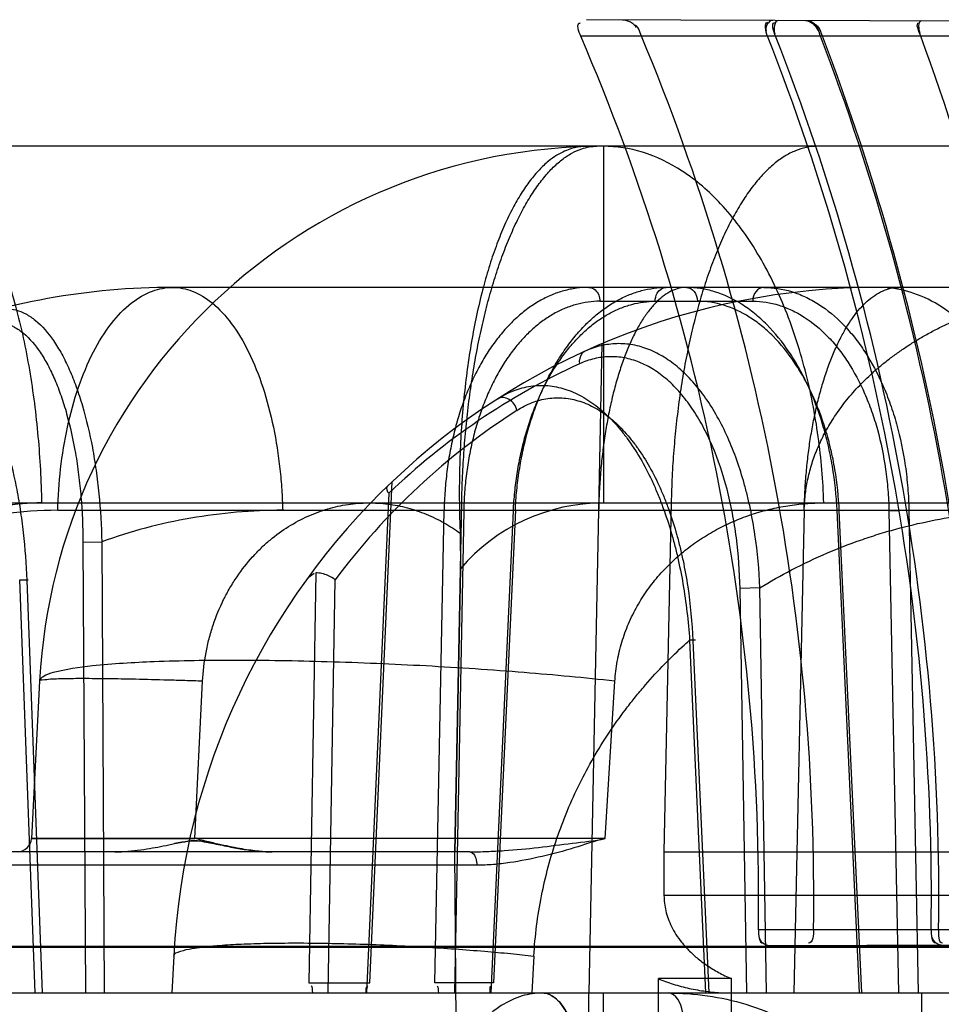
# Model space of a CAD drawing. Header units: millimetres. Extents: x 0 to 297, y 0 to 210.
# Tile 275 of 405: x 147.5095 to 147.6075, y 158.7303 to 158.8349. Entities that reach past the tile are written whole.
import ezdxf

# ---------------------------------------------------------------- set-up
doc = ezdxf.new("R2010")
doc.units = ezdxf.units.MM
doc.header["$LTSCALE"] = 16.335
doc.layers.add('INTFCLR_1', color=7, linetype='CONTINUOUS')
doc.layers.add('INTFCLR_144815', color=7, linetype='CONTINUOUS')

msp = doc.modelspace()

# ---------------------------------------------------------------- linework, layer by layer
at = {"layer": 'INTFCLR_1', "color": 9, "linetype": 'Continuous'}
for p, q in [((147.6431150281, 158.8346792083), (147.5697483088, 158.8349353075)), ((147.6436569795, 158.8331826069), (147.5691251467, 158.8331826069)), ((147.6578852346, 158.7381826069), (147.5880145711, 158.7381826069)), ((147.6578096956, 158.7367372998), (147.589205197, 158.736497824))]:
    msp.add_line(p, q, dxfattribs=at)
at = {"layer": 'INTFCLR_1', "color": 6, "linetype": 'Continuous'}
for centre, radius, start, end in [((147.3562544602, 158.7414782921), 0.2317835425, 359.185294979, 23.3062919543), ((147.3551024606, 158.7414782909), 0.2387961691, 359.2092219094, 22.5833847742), ((147.3562542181, 158.7414782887), 0.2501438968, 359.2450980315, 21.5064681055), ((147.3561490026, 158.7414782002), 0.2510455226, 359.2478295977, 21.4254278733), ((147.3552065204, 158.7414782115), 0.256366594, 359.2634397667, 20.9595063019), ((147.3551016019, 158.7414781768), 0.2566559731, 359.2642780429, 20.9347710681), ((147.3560442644, 158.7414782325), 0.265563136, 359.2889439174, 20.2013567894)]:
    msp.add_arc(centre, radius, start, end, dxfattribs=at)
for points in [[(147.5691251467, 158.8331826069), (147.5689434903, 158.8336042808), (147.5685968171, 158.8345598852), (147.5690559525, 158.8345582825)], [(147.5691251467, 158.8331826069), (147.5689389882, 158.8336147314), (147.568606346, 158.8345949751), (147.5690768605, 158.8345933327)], [(147.5735735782, 158.8349219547), (147.5741284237, 158.8349200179), (147.5748044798, 158.8346062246), (147.5750175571, 158.8340939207)], [(147.5755881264, 158.8331826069), (147.5754061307, 158.8336201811), (147.5752458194, 158.8343450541), (147.5747719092, 158.8343467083)], [(147.5889821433, 158.8331826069), (147.5888016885, 158.8336405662), (147.5885358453, 158.8346603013), (147.5890280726, 158.8346585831)], [(147.5895298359, 158.8348662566), (147.5890827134, 158.8348678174), (147.5886696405, 158.8341357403), (147.5888335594, 158.8337197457)], [(147.5898457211, 158.8331826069), (147.5896695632, 158.8336315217), (147.5892787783, 158.8346285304), (147.589761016, 158.834626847)], [(147.5901749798, 158.8348640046), (147.5896877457, 158.8348657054), (147.589570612, 158.8339194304), (147.5897485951, 158.8334658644)], [(147.5930360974, 158.8348540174), (147.5935344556, 158.8348522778), (147.5941277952, 158.8345301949), (147.5943058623, 158.8340647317)], [(147.5930397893, 158.8348540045), (147.5935933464, 158.8348520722), (147.5941163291, 158.8343063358), (147.5943143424, 158.8337894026)], [(147.5946102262, 158.8331826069), (147.5944502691, 158.833600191), (147.5943632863, 158.8343290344), (147.593916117, 158.8343305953)], [(147.5948151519, 158.8331826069), (147.5946553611, 158.8336002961), (147.5945335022, 158.8343074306), (147.5940862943, 158.8343089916)], [(147.6052712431, 158.8331826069), (147.6051078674, 158.8336266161), (147.6046297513, 158.8345935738), (147.6051028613, 158.8345919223)], [(147.6053744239, 158.8348109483), (147.6049210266, 158.834812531), (147.6050213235, 158.8338905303), (147.6051778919, 158.8334650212)], [(147.5880145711, 158.7381826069), (147.5880074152, 158.737679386), (147.5880436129, 158.7367679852), (147.5885468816, 158.7367697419)], [(147.5938758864, 158.7381826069), (147.593868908, 158.7376770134), (147.5938304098, 158.7367711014), (147.5933247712, 158.7367693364)], [(147.6063764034, 158.7381826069), (147.6063700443, 158.7376999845), (147.6063748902, 158.7368152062), (147.6068575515, 158.736816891)], [(147.607172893, 158.7381826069), (147.6071665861, 158.737702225), (147.6070988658, 158.7367981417), (147.6075792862, 158.7367998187)], [(147.589205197, 158.736497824), (147.5887331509, 158.7364961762), (147.5881271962, 158.7369520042), (147.5881339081, 158.7374240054)], [(147.6074384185, 158.7365614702), (147.6069505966, 158.7365597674), (147.6064282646, 158.7371387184), (147.6064346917, 158.7376265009)]]:
    msp.add_open_spline(points, degree=3, dxfattribs=at)
at = {"layer": 'INTFCLR_144815', "color": 9, "linetype": 'Continuous'}
for p, q in [((147.6440040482, 158.8214782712), (147.4965321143, 158.8214782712)), ((147.5715321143, 158.8214782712), (147.5715321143, 158.7835717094)), ((147.7192872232, 158.8064782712), (147.5257665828, 158.8064782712)), ((147.5711603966, 158.8050044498), (147.5874154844, 158.8050044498)), ((147.5467066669, 158.7325690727), (147.5490888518, 158.7858327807)), ((147.548721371, 158.7845924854), (147.5463425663, 158.7314782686)), ((147.4803107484, 158.7835717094), (147.7637196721, 158.7835717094)), ((147.513533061, 158.7827866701), (147.7442529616, 158.7827866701)), ((147.5536345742, 158.7325690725), (147.554605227, 158.7827866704)), ((147.562177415, 158.7827866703), (147.559850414, 158.7325690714)), ((147.5963728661, 158.7827866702), (147.5969220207, 158.7827785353)), ((147.5963728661, 158.7827866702), (147.5969220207, 158.7827785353)), ((147.5987704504, 158.7314782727), (147.5963728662, 158.7827866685)), ((147.6018868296, 158.7827343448), (147.6040097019, 158.7827866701)), ((147.6040097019, 158.7827866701), (147.6050097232, 158.7314782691)), ((147.5566957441, 158.7827343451), (147.5557081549, 158.7314782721)), ((147.5595938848, 158.7314782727), (147.5619720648, 158.7827343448)), ((147.599002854, 158.7314782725), (147.596610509, 158.782734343)), ((147.6018868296, 158.7827343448), (147.6028885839, 158.7314782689)), ((147.5162147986, 158.779384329), (147.5182112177, 158.7794366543)), ((147.5162147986, 158.779384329), (147.5164759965, 158.7314782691)), ((147.5182112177, 158.7794366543), (147.5184696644, 158.7314782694)), ((147.5409594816, 158.7761311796), (147.5402359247, 158.7325690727)), ((147.5111353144, 158.73147827), (147.5094921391, 158.7754047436)), ((147.5094921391, 158.7754047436), (147.5103983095, 158.7753803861)), ((147.5094921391, 158.7754047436), (147.5103983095, 158.7753803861)), ((147.5119082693, 158.7314782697), (147.5102698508, 158.7753524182)), ((147.5422974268, 158.7314782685), (147.5430240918, 158.7753956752)), ((147.5881658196, 158.7745305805), (147.5860572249, 158.7744782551)), ((147.586779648, 158.7314782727), (147.5860572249, 158.7744782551)), ((147.588886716, 158.7314782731), (147.5881658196, 158.7745305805)), ((147.5807003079, 158.7689796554), (147.5823915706, 158.7314782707)), ((147.581319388, 158.7689792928), (147.5807003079, 158.7689796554)), ((147.581319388, 158.7689792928), (147.5807003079, 158.7689796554)), ((147.5810477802, 158.76892733), (147.5827345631, 158.7314782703)), ((147.5116143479, 158.7646185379), (147.5107381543, 158.7478997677)), ((147.5717384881, 158.7478997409), (147.5727597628, 158.7646184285)), ((147.5107381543, 158.7478997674), (147.5281046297, 158.7478997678)), ((147.571738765, 158.7478997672), (147.5107381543, 158.7478997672)), ((147.557334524, 158.7464782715), (147.1539927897, 158.7464782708)), ((147.5580739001, 158.7450567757), (147.4874542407, 158.745056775)), ((147.6755103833, 158.7418272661), (147.577976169, 158.7418272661)), ((147.6859479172, 158.7363037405), (146.9564195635, 158.7363037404)), ((146.9701436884, 158.7364346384), (147.6736405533, 158.7364346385)), ((147.525869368, 158.7354034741), (147.5256636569, 158.7314782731)), ((147.5641443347, 158.7354034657), (147.5639170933, 158.7314782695)), ((146.897397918, 158.7314782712), (147.6855042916, 158.7314782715))]:
    msp.add_line(p, q, dxfattribs=at)
at = {"layer": 'INTFCLR_144815', "color": 6, "linetype": 'Continuous'}
for p, q in [((147.5713852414, 158.8004836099), (147.569996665, 158.7314782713)), ((147.5566957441, 158.7827343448), (147.554605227, 158.7827866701)), ((147.5557480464, 158.7464782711), (147.5564734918, 158.7835717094)), ((147.562177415, 158.7827866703), (147.5616637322, 158.7827760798)), ((147.562177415, 158.7827866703), (147.5616637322, 158.7827760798)), ((147.5787416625, 158.7835717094), (147.5779576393, 158.7464782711)), ((147.5928827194, 158.7827866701), (147.5917742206, 158.7314782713)), ((147.5563084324, 158.7803389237), (147.5563368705, 158.7765757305)), ((147.5563368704, 158.7765757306), (147.5557480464, 158.7464782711)), ((147.5401416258, 158.7756327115), (147.540796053, 158.7761118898)), ((147.5281046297, 158.7478997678), (147.5289368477, 158.7646187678)), ((147.5779576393, 158.7464782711), (147.577976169, 158.7418272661)), ((147.5779576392, 158.7464782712), (147.6756728, 158.7464782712)), ((147.5402359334, 158.7325690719), (147.5467066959, 158.7325690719)), ((147.5598504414, 158.7325690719), (147.5536345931, 158.7325690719)), ((147.5851427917, 158.7329977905), (147.5773778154, 158.7329977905)), ((147.5716103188, 158.7164782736), (147.571540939, 158.7314782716)), ((147.6053431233, 158.7314782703), (147.6053980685, 158.7164782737))]:
    msp.add_line(p, q, dxfattribs=at)
at = {"layer": 'INTFCLR_144815', "color": 7, "linetype": 'Continuous'}
msp.add_line((147.5291049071, 158.7475561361), (147.5301403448, 158.7473576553), dxfattribs=at)
at = {"layer": 'INTFCLR_144815', "color": 9, "linetype": 'Continuous'}
for centre, radius, start, end in [((147.5715321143, 158.7614782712), 0.06, 90.0000000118, 176.9999999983), ((147.5257665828, 158.7314782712), 0.075, 90.0000000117, 110.4462101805), ((147.6007665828, 158.7314782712), 0.075, 90.0000000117, 176.9999999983), ((147.5995531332, 158.73150465), 0.073499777, 114.5729432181, 133.7563142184), ((147.6019796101, 158.7315048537), 0.0734994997, 122.6350807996, 143.3332879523), ((147.5715321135, 158.7635717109), 0.0199999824, 89.99999790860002, 139.4432394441), ((147.50924021, 158.7479782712), 0.0015, 270.0000000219, 357.0000000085)]:
    msp.add_arc(centre, radius, start, end, dxfattribs=at)
at = {"layer": 'INTFCLR_144815', "color": 6, "linetype": 'Continuous'}
for centre, major_axis, start_param, end_param in [((147.3556636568, 157.820978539), (0, 5.2030603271), -1.4483509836, -1.3919686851), ((147.3556636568, 158.0208608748), (0, 5.7181028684), -1.4945750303, -1.4459313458), ((147.3556636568, 158.2786002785), (0, 5.889841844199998), -1.5405909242, -1.4935702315), ((147.3556636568, 157.9064554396), (0, 5.546407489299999), -1.4715015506, -1.4214932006)]:
    msp.add_ellipse(centre, major_axis=major_axis, ratio=0.0390783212, start_param=start_param, end_param=end_param, dxfattribs=at)
at = {"layer": 'INTFCLR_144815', "color": 9, "linetype": 'Continuous'}
for points, knots in [([(147.4965321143, 158.8214782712), (147.4974583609, 158.8214782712), (147.4995387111, 158.8209488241), (147.5023627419, 158.8187265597), (147.5049809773, 158.8151365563), (147.5073027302, 158.8102600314), (147.509215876, 158.8043172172), (147.5106325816, 158.79764726), (147.5115172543, 158.7906503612), (147.5117712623, 158.7859178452), (147.511818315, 158.7835717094)], [0, 0, 0, 0, 0.0639202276, 0.1425429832, 0.2433331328, 0.368165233, 0.5137645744, 0.6732389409, 0.8380607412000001, 1, 1, 1, 1]), ([(147.5949568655, 158.7835717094), (147.5948846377, 158.7859218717), (147.5944919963, 158.7906815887), (147.5931246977, 158.7977108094), (147.5909288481, 158.8044214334), (147.5879515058, 158.8104088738), (147.5843220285, 158.8153180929), (147.5802284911, 158.818896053), (147.5759081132, 158.8210127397), (147.5729303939, 158.8214782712), (147.5715321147, 158.8214782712)], [0, 0, 0, 0, 0.1453757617, 0.2946538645, 0.4417901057, 0.5806221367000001, 0.7063563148, 0.8169234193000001, 0.9135464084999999, 1, 1, 1, 1]), ([(147.513533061, 158.7827866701), (147.5135707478, 158.7842541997), (147.5137748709, 158.7872201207), (147.5144858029, 158.7916030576), (147.5156260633, 158.7957847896), (147.5171697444, 158.7995148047), (147.5190494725, 158.8025768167), (147.5211740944, 158.8048227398), (147.523439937, 158.8061741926), (147.525032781, 158.8064782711), (147.5257665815, 158.8064782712)], [0, 0, 0, 0, 0.1530925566, 0.3095698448, 0.4623355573, 0.6041127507, 0.7291756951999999, 0.8350434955, 0.9234752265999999, 1, 1, 1, 1]), ([(147.5257665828, 158.8064782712), (147.5264682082, 158.8064782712), (147.5279999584, 158.8061700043), (147.5301640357, 158.8048111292), (147.5321878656, 158.8025642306), (147.5339783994, 158.7995045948), (147.5354496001, 158.7957776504), (147.5365367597, 158.7915989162), (147.5371038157, 158.7879359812), (147.5373617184, 158.7849798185), (147.537427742, 158.7835127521), (147.5374455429, 158.7827866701)], [0, 0, 0, 0, 0.0740512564, 0.1604996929, 0.2652876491, 0.3902485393, 0.5327663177, 0.6868827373, 0.8450609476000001, 0.9233445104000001, 1, 1, 1, 1]), ([(147.5699948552, 158.8064782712), (147.5702349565, 158.8064782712), (147.5709129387, 158.8061762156), (147.5711545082, 158.8054385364), (147.5711603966, 158.8050044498)], [0, 0, 0, 0, 0.3561129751, 1, 1, 1, 1]), ([(147.5770409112, 158.8050044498), (147.5770449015, 158.8052986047), (147.577180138, 158.8059747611), (147.5778301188, 158.8064782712), (147.5782064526, 158.8064782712)], [0, 0, 0, 0, 0.4387398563, 1, 1, 1, 1]), ([(147.5963728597, 158.7827866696), (147.596300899, 158.7843540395), (147.5960554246, 158.786688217), (147.5955224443, 158.7893594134), (147.5951509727, 158.7908471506), (147.5945440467, 158.7929797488), (147.5936538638, 158.7953601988), (147.5925245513, 158.7975843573), (147.5918315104, 158.7987662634), (147.5907898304, 158.8003844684), (147.5896036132, 158.80186497), (147.5882719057, 158.8031396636), (147.5873967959, 158.8038906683), (147.5858484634, 158.8050100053), (147.5841332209, 158.8058260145), (147.5826216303, 158.8062306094), (147.5816274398, 158.8064203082), (147.580870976, 158.8064782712), (147.5803694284, 158.8064782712)], [0, 0, 0, 0, 0.1509213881, 0.2250374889, 0.2618772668, 0.2983843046, 0.4383152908, 0.5053450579, 0.538117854, 0.5700538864, 0.690481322, 0.7191733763, 0.7473256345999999, 0.8013345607, 0.9027109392, 0.9273849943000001, 0.9517570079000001, 1, 1, 1, 1]), ([(147.5803694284, 158.8064782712), (147.5806772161, 158.8064782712), (147.5813458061, 158.8060759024), (147.5815299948, 158.8053711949), (147.5815349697, 158.8050044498)], [0, 0, 0, 0, 0.4562747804, 1, 1, 1, 1]), ([(147.5885810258, 158.8064782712), (147.5882732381, 158.8064782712), (147.5876046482, 158.8060759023), (147.5874204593, 158.8053711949), (147.5874154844, 158.8050044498)], [0, 0, 0, 0, 0.4562747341, 1, 1, 1, 1]), ([(147.5885810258, 158.8064782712), (147.5895797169, 158.8064782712), (147.5911042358, 158.8062420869), (147.5927664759, 158.8055967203), (147.5937046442, 158.8051193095), (147.5951384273, 158.8042662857), (147.5966948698, 158.8029590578), (147.5980472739, 158.8014091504), (147.5987976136, 158.8004136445), (147.5999165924, 158.7987759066), (147.6008674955, 158.7969782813), (147.6016613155, 158.7950750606), (147.6021703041, 158.7937155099), (147.602954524, 158.7912196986), (147.6034902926, 158.7886209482), (147.6037822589, 158.7863358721), (147.603933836, 158.7847647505), (147.603993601, 158.7835790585), (147.6040097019, 158.7827866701)], [0, 0, 0, 0, 0.0967726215, 0.1466634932, 0.1724126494, 0.1986879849, 0.3082506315, 0.3671893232, 0.3978419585, 0.428988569, 0.5593572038, 0.5937401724, 0.6288229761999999, 0.6999849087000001, 0.8470743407, 0.8850523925, 0.9232021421, 1, 1, 1, 1]), ([(147.6175949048, 158.7827866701), (147.6175429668, 158.7842569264), (147.6172595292, 158.7872411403), (147.6162728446, 158.7916447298), (147.6146867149, 158.7958499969), (147.612534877, 158.7996005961), (147.6099122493, 158.8026691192), (147.6069667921, 158.8048922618), (147.6043299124, 158.8060023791), (147.60250272, 158.8063649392), (147.6015026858, 158.8064623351), (147.6010103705, 158.8064782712), (147.6007665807, 158.8064782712)], [0, 0, 0, 0, 0.1386504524, 0.2817150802, 0.4241078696, 0.5606356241, 0.6872225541, 0.8019503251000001, 0.9053638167, 0.9536163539, 0.9770240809, 1, 1, 1, 1]), ([(147.5711603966, 158.8050044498), (147.5707446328, 158.805004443), (147.5699080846, 158.8049483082), (147.5686665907, 158.8046954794), (147.5674457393, 158.8042757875), (147.5662548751, 158.8036938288), (147.5651029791, 158.8029539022), (147.5639982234, 158.8020617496), (147.5629476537, 158.8010242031), (147.5619585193, 158.7998484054), (147.561037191, 158.7985430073), (147.5601907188, 158.7971170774), (147.5594243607, 158.7955811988), (147.5587437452, 158.7939457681), (147.5581532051, 158.792221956), (147.5576572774, 158.7904217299), (147.5572594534, 158.7885586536), (147.5569622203, 158.7866469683), (147.5567681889, 158.7847005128), (147.5567083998, 158.7833914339), (147.5566957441, 158.7827343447)], [0, 0, 0, 0, 0.0428598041, 0.0861260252, 0.1302454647, 0.1755806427, 0.2224378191, 0.2710811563, 0.3217017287, 0.3744176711, 0.4292701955, 0.4862291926, 0.5451979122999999, 0.6060681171, 0.6687039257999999, 0.732915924, 0.7984459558, 0.8649858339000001, 0.9322501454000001, 1, 1, 1, 1]), ([(147.5619720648, 158.7827343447), (147.5620026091, 158.7833927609), (147.5620982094, 158.7847045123), (147.5623456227, 158.7866532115), (147.5626953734, 158.7885662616), (147.5631442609, 158.7904295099), (147.5636893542, 158.7922291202), (147.5643268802, 158.7939522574), (147.5650521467, 158.7955872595), (147.5658604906, 158.7971227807), (147.5667459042, 158.7985481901), (147.5677027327, 158.7998528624), (147.5687236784, 158.8010278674), (147.5698022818, 158.8020647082), (147.5709312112, 158.8029562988), (147.572103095, 158.8036956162), (147.5733091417, 158.8042768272), (147.5745400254, 158.8046957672), (147.5757865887, 158.8049481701), (147.5766249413, 158.8050044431), (147.5770409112, 158.8050044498)], [0, 0, 0, 0, 0.0673777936, 0.1343722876, 0.200708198, 0.266075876, 0.330185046, 0.3928123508, 0.4537711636, 0.5128970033, 0.5700590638, 0.6251471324, 0.6781122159, 0.7289825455, 0.7778651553, 0.8249141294, 0.8703389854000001, 0.9144084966, 0.9574782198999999, 1, 1, 1, 1]), ([(147.5966105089, 158.7827343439), (147.5965417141, 158.78420775), (147.5963091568, 158.7864019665), (147.595805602, 158.7889127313), (147.5954550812, 158.7903111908), (147.5948824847, 158.7923159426), (147.5940434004, 158.794553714), (147.5929791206, 158.7966441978), (147.5923261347, 158.7977551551), (147.5913447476, 158.7992764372), (147.5902274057, 158.8006680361), (147.5889734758, 158.8018661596), (147.5881496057, 158.8025721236), (147.5866907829, 158.8036243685), (147.5844352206, 158.8046990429), (147.5824838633, 158.8050044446), (147.5815349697, 158.8050044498)], [0, 0, 0, 0, 0.1508890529, 0.2249954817, 0.2618330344, 0.2983390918, 0.4382779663, 0.5053223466, 0.5381050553, 0.5700528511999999, 0.6905390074, 0.7192486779, 0.7474190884, 0.8014663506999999, 0.9029311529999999, 1, 1, 1, 1]), ([(147.5874154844, 158.8050044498), (147.5883531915, 158.8050044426), (147.5897846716, 158.8047825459), (147.5913450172, 158.8041756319), (147.5922256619, 158.8037269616), (147.593571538, 158.8029250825), (147.5950322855, 158.8016962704), (147.5963009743, 158.8002393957), (147.5970048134, 158.7993036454), (147.5980545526, 158.7977641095), (147.598946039, 158.7960742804), (147.5996900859, 158.7942854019), (147.6001671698, 158.7930074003), (147.6009020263, 158.7906612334), (147.601403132, 158.7882184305), (147.6016757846, 158.7860705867), (147.6018170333, 158.7845937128), (147.6018722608, 158.7834791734), (147.6018868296, 158.7827343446)], [0, 0, 0, 0, 0.0967196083, 0.1465814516, 0.1723154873, 0.1985769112, 0.3080980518, 0.3670223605, 0.3976698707, 0.4288128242, 0.5591855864, 0.5935743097, 0.628665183, 0.699848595, 0.8469952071, 0.8849909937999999, 0.923160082, 1, 1, 1, 1]), ([(147.5069725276, 158.8040853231), (147.5076560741, 158.8042622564), (147.5087999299, 158.8042547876), (147.5101881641, 158.8036790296), (147.5116330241, 158.8026837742), (147.5127078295, 158.8014046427), (147.5135338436, 158.8001320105), (147.5141209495, 158.799117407), (147.5148054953, 158.7977181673), (147.5154043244, 158.796213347), (147.5158493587, 158.7949179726), (147.5165101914, 158.792782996), (147.5170275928, 158.7905489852), (147.5174290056, 158.7882454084), (147.5176758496, 158.7866157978), (147.5180244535, 158.7836833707), (147.5181732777, 158.7811432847), (147.5182112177, 158.7794366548)], [0, 0, 0, 0, 0.0715378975, 0.1095707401, 0.1512738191, 0.2481708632, 0.2760200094, 0.3051116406, 0.3668583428, 0.4336591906, 0.4690659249, 0.505614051, 0.6600722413, 0.7008654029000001, 0.7425347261, 0.827045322, 1, 1, 1, 1]), ([(147.5059782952, 158.8026593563), (147.5066185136, 158.8028250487), (147.5076898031, 158.8028181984), (147.5089864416, 158.8022735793), (147.5103315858, 158.8013335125), (147.5113265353, 158.8001269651), (147.512087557, 158.7989273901), (147.5126277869, 158.7979700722), (147.5132549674, 158.796649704), (147.513800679, 158.7952304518), (147.5142037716, 158.7940084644), (147.5148001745, 158.7919925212), (147.5152583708, 158.7898836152), (147.5156059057, 158.7877097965), (147.5158164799, 158.7861702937), (147.516104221, 158.7833975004), (147.5162058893, 158.7809970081), (147.5162147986, 158.7793843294)], [0, 0, 0, 0, 0.07127856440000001, 0.1090897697, 0.1505533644, 0.2470226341, 0.2747808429, 0.3037926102, 0.3654201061, 0.432147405, 0.4675425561, 0.5040922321, 0.658718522, 0.6996009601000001, 0.7413804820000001, 0.8261770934, 1, 1, 1, 1]), ([(147.5102698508, 158.7753524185), (147.5102064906, 158.7770476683), (147.5100252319, 158.7795687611), (147.50964421, 158.7824785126), (147.5093799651, 158.7840993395), (147.5089532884, 158.7863966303), (147.5083309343, 158.7889619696), (147.5075111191, 158.7913981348), (147.5070081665, 158.7926746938), (147.5062784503, 158.7943450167), (147.505436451, 158.7958863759), (147.5044256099, 158.7972053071), (147.503800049, 158.7979156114), (147.5029954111, 158.7986504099), (147.5019578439, 158.7992817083), (147.5005516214, 158.7997333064), (147.4994214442, 158.7995824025), (147.4987741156, 158.7993116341)], [0, 0, 0, 0, 0.1731025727, 0.2576051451, 0.2993797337, 0.3406558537, 0.4960358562, 0.5681512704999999, 0.6027916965, 0.6359906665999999, 0.7542137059, 0.7804964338, 0.8054404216, 0.8507423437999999, 0.8911357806, 0.9284015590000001, 1, 1, 1, 1]), ([(147.5695776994, 158.7996857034), (147.5694727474, 158.7996377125), (147.5690489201, 158.799333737), (147.5689318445, 158.7987362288), (147.5689881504, 158.7983477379)], [0, 0, 0, 0, 0.2271934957, 1, 1, 1, 1]), ([(147.5881658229, 158.7745305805), (147.5880973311, 158.7764263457), (147.587846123, 158.7792511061), (147.5872690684, 158.7824922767), (147.5868598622, 158.7842967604), (147.5861888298, 158.7868643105), (147.5851874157, 158.7897219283), (147.5836967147, 158.7927128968), (147.5824630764, 158.7946990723), (147.581104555, 158.7964382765), (147.5798587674, 158.797681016), (147.5788092, 158.7985199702), (147.5777645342, 158.7992277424), (147.5764096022, 158.7999212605), (147.5749753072, 158.8003398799), (147.5738227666, 158.8004885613), (147.5726745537, 158.8005169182), (147.5712253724, 158.8003218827), (147.5701176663, 158.7999326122), (147.5695776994, 158.7996857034)], [0, 0, 0, 0, 0.1568630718, 0.2338628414, 0.272099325, 0.3098286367, 0.4533177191, 0.5213139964, 0.5858671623, 0.6463187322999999, 0.7034258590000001, 0.7308915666, 0.7573216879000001, 0.8076814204, 0.8560835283, 0.8799955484, 0.9036176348, 0.9509035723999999, 1, 1, 1, 1]), ([(147.5860572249, 158.7744782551), (147.5860265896, 158.7762789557), (147.5858400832, 158.7789622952), (147.5853487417, 158.7820443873), (147.584991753, 158.7837574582), (147.5843999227, 158.7861899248), (147.5835012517, 158.7888980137), (147.582141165, 158.7917340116), (147.5810087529, 158.7936149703), (147.5797561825, 158.7952621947), (147.5786023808, 158.7964395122), (147.5776277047, 158.7972341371), (147.5766565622, 158.7979046), (147.575393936, 158.7985623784), (147.5740536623, 158.7989590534), (147.5729753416, 158.7991012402), (147.5718987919, 158.799129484), (147.5705370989, 158.7989475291), (147.5694964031, 158.7985801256), (147.5689881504, 158.7983477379)], [0, 0, 0, 0, 0.1581900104, 0.2356115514, 0.2740051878, 0.3118556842, 0.4555174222, 0.5234378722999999, 0.5878145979, 0.6480219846, 0.7048209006, 0.7321136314, 0.758373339, 0.8083894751, 0.8564744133, 0.8802549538, 0.9037666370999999, 0.9509117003, 1, 1, 1, 1]), ([(147.5603200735, 158.7946374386), (147.5608610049, 158.7949838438), (147.5619836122, 158.7955648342), (147.5635026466, 158.7959705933), (147.5647209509, 158.7960763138), (147.5659452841, 158.796041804), (147.567168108, 158.7957920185), (147.5683505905, 158.7953491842), (147.5695514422, 158.7947595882), (147.571008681, 158.7937680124), (147.5723362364, 158.7925229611), (147.5733452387, 158.7913746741), (147.5743431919, 158.7900868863), (147.5754986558, 158.7883029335), (147.5765048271, 158.7863685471), (147.5772374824, 158.784716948), (147.5779302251, 158.7829768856), (147.5785345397, 158.7811743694), (147.5790564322, 158.7793186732), (147.5795306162, 158.7774036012), (147.5802183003, 158.7739741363), (147.5805636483, 158.7709839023), (147.5807002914, 158.7689796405)], [0, 0, 0, 0, 0.0497432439, 0.0971253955, 0.12068485, 0.1442484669, 0.1917974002, 0.216416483, 0.2419161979, 0.2952365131, 0.352184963, 0.382386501, 0.4135524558, 0.4782792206, 0.5466654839, 0.5821791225, 0.6181690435, 0.6916724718, 0.7292600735, 0.7674331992, 0.8444288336, 1, 1, 1, 1]), ([(147.5623423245, 158.7934004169), (147.5622331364, 158.7938681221), (147.5617222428, 158.7946945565), (147.5606531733, 158.7948507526), (147.5603200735, 158.7946374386)], [0, 0, 0, 0, 0.5483730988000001, 1, 1, 1, 1]), ([(147.5623423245, 158.7934004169), (147.562853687, 158.7937276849), (147.5639114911, 158.7942780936), (147.5653434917, 158.794660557), (147.5664888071, 158.7947596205), (147.5676364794, 158.7947250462), (147.5687811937, 158.7944876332), (147.5698854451, 158.7940662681), (147.5710045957, 158.7935051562), (147.5723601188, 158.7925629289), (147.573588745, 158.7913799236), (147.5745195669, 158.7902892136), (147.5754390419, 158.789065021), (147.5764987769, 158.7873682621), (147.5774142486, 158.785529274), (147.5780770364, 158.7839585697), (147.5787003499, 158.7823009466), (147.5792381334, 158.7805835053), (147.5796973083, 158.778815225), (147.5801102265, 158.7769869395), (147.5806957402, 158.7737041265), (147.5809607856, 158.7708446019), (147.5810477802, 158.7689273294)], [0, 0, 0, 0, 0.0497857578, 0.09702488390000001, 0.1204554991, 0.1438593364, 0.190999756, 0.2153894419, 0.2406578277, 0.2935001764, 0.3500181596, 0.3800308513, 0.4110242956, 0.4754942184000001, 0.5437518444, 0.5792497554, 0.6152630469, 0.6889423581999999, 0.7266831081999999, 0.7650595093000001, 0.8426161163, 1, 1, 1, 1]), ([(147.511818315, 158.7835717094), (147.5111394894, 158.7835716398), (147.5097857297, 158.7835157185), (147.5077719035, 158.7832642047), (147.506118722, 158.7829167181), (147.5048141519, 158.7825555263), (147.5035238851, 158.782138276), (147.5019524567, 158.7815161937), (147.500146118, 158.7806126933), (147.4987164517, 158.7797317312), (147.4976222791, 158.7789506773), (147.4965660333, 158.7781195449), (147.4953264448, 158.7769959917), (147.4939810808, 158.7755190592), (147.4929871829, 158.7741876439), (147.4922749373, 158.7730647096), (147.4916214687, 158.7719091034), (147.4909220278, 158.7704106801), (147.4902778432, 158.7685384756), (147.4899096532, 158.7669273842), (147.4897210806, 158.7656146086), (147.4896629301, 158.7649508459), (147.4896431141, 158.7646184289)], [0, 0, 0, 0, 0.063431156, 0.1264340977, 0.1894382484, 0.2210834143, 0.2528896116, 0.3161184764, 0.3787953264, 0.4413856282, 0.4728085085, 0.504375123, 0.5669373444, 0.6288857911, 0.6907827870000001, 0.7219098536, 0.7530954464, 0.8147885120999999, 0.8761207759, 0.9377783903, 0.9688829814, 1, 1, 1, 1]), ([(147.513533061, 158.7827866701), (147.5116021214, 158.7827865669), (147.5076991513, 158.7825238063), (147.5033746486, 158.7816341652), (147.5005230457, 158.7807916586), (147.4989685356, 158.7802732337), (147.4975493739, 158.7797383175), (147.494759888, 158.7785770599), (147.492625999, 158.7774803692), (147.4909041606, 158.7764447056)], [0, 0, 0, 0, 0.2436289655, 0.4918676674, 0.5552007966, 0.6187534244, 0.6985806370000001, 0.7464829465, 1, 1, 1, 1]), ([(147.5374455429, 158.7827866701), (147.5358104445, 158.7827862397), (147.5325399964, 158.7826468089), (147.5276625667, 158.7820136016), (147.5228668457, 158.7809638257), (147.5197403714, 158.7799895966), (147.5182112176, 158.7794366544)], [0, 0, 0, 0, 0.2500726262, 0.499916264, 0.7513103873, 1, 1, 1, 1]), ([(147.5289368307, 158.7646184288), (147.5289876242, 158.765636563), (147.5291666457, 158.7671557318), (147.5295535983, 158.7688891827), (147.5298232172, 158.76985973), (147.5302678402, 158.7712705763), (147.5309173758, 158.7728512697), (147.53182694, 158.7745417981), (147.5328080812, 158.7760979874), (147.5339202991, 158.7775176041), (147.5351410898, 158.778778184), (147.5363846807, 158.7798964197), (147.5380215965, 158.7810897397), (147.5397689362, 158.7820239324), (147.5411896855, 158.7826024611), (147.5425958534, 158.7830642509), (147.5440251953, 158.7833757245), (147.5454595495, 158.783537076), (147.5468786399, 158.783598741), (147.5486415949, 158.7834949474), (147.5507195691, 158.7830905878), (147.5523982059, 158.7825237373), (147.5537004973, 158.7819380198), (147.5549198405, 158.7812908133), (147.5557768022, 158.7807307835), (147.5563084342, 158.7803389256)], [0, 0, 0, 0, 0.0785452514, 0.1173858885, 0.1367745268, 0.1561394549, 0.2313574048, 0.2679354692, 0.3039593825, 0.3730144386, 0.4063707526, 0.4390802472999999, 0.5017853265, 0.56192712, 0.5912301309, 0.6198969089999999, 0.6758936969, 0.7035306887, 0.7310425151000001, 0.7852617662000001, 0.8391551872, 0.8936948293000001, 0.9213476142, 0.9491125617, 1, 1, 1, 1]), ([(147.5727597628, 158.7646184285), (147.5728027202, 158.7653244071), (147.5729708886, 158.7667237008), (147.5733817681, 158.7684334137), (147.5738221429, 158.7697600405), (147.574334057, 158.7710547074), (147.5751011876, 158.772605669), (147.5760246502, 158.7740580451), (147.5768439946, 158.77515244), (147.5777131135, 158.7761963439), (147.5788846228, 158.7774098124), (147.5804117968, 158.7787169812), (147.5820405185, 158.7798690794), (147.5837509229, 158.7808657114), (147.5855259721, 158.7817036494), (147.5870494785, 158.7822740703), (147.5882902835, 158.7826538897), (147.5895412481, 158.7829814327), (147.5911209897, 158.7832957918), (147.5930346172, 158.7835217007), (147.5943162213, 158.7835713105), (147.5949568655, 158.7835717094)], [0, 0, 0, 0, 0.0660669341, 0.1312961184, 0.1638831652, 0.1965747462, 0.261280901, 0.325166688, 0.3570371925, 0.3889348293, 0.452000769, 0.5143242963, 0.5764394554, 0.638100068, 0.6990002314, 0.7595774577, 0.7898744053, 0.8201822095, 0.8803397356, 0.9401578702, 1, 1, 1, 1]), ([(147.5881658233, 158.7745305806), (147.5892688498, 158.7752102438), (147.5916228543, 158.7765464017), (147.5952013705, 158.7782404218), (147.5982958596, 158.7794409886), (147.6007279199, 158.780243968), (147.6044355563, 158.7813259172), (147.6100436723, 158.7824550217), (147.615098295, 158.7827866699), (147.6175949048, 158.7827866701)], [0, 0, 0, 0, 0.1256183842, 0.2621812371, 0.3835069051, 0.4471817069, 0.5104573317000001, 0.7579366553, 1, 1, 1, 1]), ([(147.5641443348, 158.7354034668), (147.564267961, 158.7375459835), (147.5648083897, 158.741788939), (147.566055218, 158.7464305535), (147.5671295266, 158.7494177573), (147.5679082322, 158.7513749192), (147.5694166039, 158.7546837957), (147.5714837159, 158.7582672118), (147.5735575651, 158.7611937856), (147.5748080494, 158.7627987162), (147.5767233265, 158.7651104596), (147.5787039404, 158.7671684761), (147.5804356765, 158.7687438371), (147.5807002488, 158.7689795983)], [0, 0, 0, 0, 0.1676547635, 0.3329377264, 0.3742669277, 0.4156276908, 0.4974580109, 0.658188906, 0.7377985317, 0.7775332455, 0.8171046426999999, 0.9723157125, 1, 1, 1, 1]), ([(147.5727597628, 158.7646184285), (147.5695542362, 158.7649743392), (147.5628673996, 158.7655967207), (147.5526644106, 158.7662782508), (147.5423829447, 158.766713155), (147.5327512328, 158.7668765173), (147.5244172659, 158.7667510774), (147.5180265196, 158.7663941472), (147.5140053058, 158.7658276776), (147.5121550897, 158.7652707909), (147.5116250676, 158.7648218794), (147.5116143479, 158.7646185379)], [0, 0, 0, 0, 0.1570357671, 0.326925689, 0.4978629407, 0.6579650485, 0.7961352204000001, 0.9028975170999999, 0.9712741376, 0.9900855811, 1, 1, 1, 1]), ([(147.5289368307, 158.7646184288), (147.5286200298, 158.7646290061), (147.5279910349, 158.7646498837), (147.5267535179, 158.7646888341), (147.5246936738, 158.7647499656), (147.521937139, 158.7648198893), (147.5189351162, 158.7648747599), (147.5164041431, 158.7648941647), (147.5146034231, 158.764885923), (147.5134625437, 158.7648511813), (147.5126572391, 158.7648269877), (147.5121854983, 158.7647400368), (147.5116196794, 158.7647202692), (147.5116143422, 158.7646184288)], [0, 0, 0, 0, 0.05479757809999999, 0.1087973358, 0.2140429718, 0.4110403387, 0.5855553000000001, 0.7328511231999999, 0.8492952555, 0.8951904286, 0.9326719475, 0.9823701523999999, 1, 1, 1, 1]), ([(147.5717387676, 158.7478997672), (147.5706080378, 158.7476395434), (147.5684200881, 158.7468291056), (147.5650323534, 158.7459663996), (147.5621678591, 158.7453814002), (147.559837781, 158.7451110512), (147.5586627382, 158.7450559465), (147.5580739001, 158.7450567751)], [0, 0, 0, 0, 0.2484990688, 0.4979266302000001, 0.7484010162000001, 0.8738882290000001, 1, 1, 1, 1]), ([(147.5573345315, 158.7464782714), (147.5574286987, 158.7464782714), (147.5579763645, 158.7462187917), (147.5580617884, 158.7455249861), (147.5580739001, 158.7450567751)], [0, 0, 0, 0, 0.1673980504, 1, 1, 1, 1]), ([(147.5258693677, 158.7354034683), (147.525884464, 158.7356915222), (147.5272159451, 158.7361443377), (147.5286661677, 158.7363500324), (147.5308931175, 158.7365681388), (147.533164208, 158.73669268), (147.5358709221, 158.736774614), (147.5400727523, 158.7368100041), (147.5456920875, 158.7367061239), (147.552390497, 158.7364007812), (147.5577362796, 158.7360239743), (147.561582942, 158.7356760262), (147.5633239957, 158.7354950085), (147.5641443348, 158.7354034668)], [0, 0, 0, 0, 0.0224496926, 0.0836030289, 0.1317107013, 0.1914934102, 0.2621814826, 0.3419097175, 0.5187279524, 0.6994020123, 0.8637706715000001, 0.9357575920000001, 1, 1, 1, 1]), ([(147.565072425, 158.7314782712), (147.564340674, 158.7314782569), (147.5627855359, 158.7312421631), (147.560524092, 158.7301648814), (147.5583800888, 158.7283381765), (147.5564836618, 158.7258291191), (147.5549371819, 158.7227712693), (147.5538093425, 158.7193510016), (147.5531234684, 158.7157798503), (147.5529414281, 158.7133667), (147.5529160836, 158.7121785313)], [0, 0, 0, 0, 0.08816756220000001, 0.1863654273, 0.2980515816, 0.4242708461, 0.5628839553, 0.7090966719, 0.8568067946, 1, 1, 1, 1]), ([(147.5650723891, 158.7314782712), (147.5655095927, 158.7314782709), (147.5665472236, 158.731013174), (147.5674265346, 158.7298069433), (147.5681405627, 158.7284532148), (147.5687044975, 158.7270419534), (147.5692476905, 158.7253129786), (147.569559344, 158.7240415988), (147.5697111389, 158.7233489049)], [0, 0, 0, 0, 0.1334185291, 0.3208671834, 0.4471993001, 0.600851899, 0.7835992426, 1, 1, 1, 1]), ([(147.5784119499, 158.7314782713), (147.5798120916, 158.7314782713), (147.5826093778, 158.7312852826), (147.5867398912, 158.7303737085), (147.5900564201, 158.7290554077), (147.5925991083, 158.7276384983), (147.5944642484, 158.7263650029), (147.5962507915, 158.724882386), (147.5976493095, 158.7234734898), (147.5987117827, 158.7222344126), (147.5997480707, 158.7208931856), (147.6007006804, 158.7194477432), (147.6015576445, 158.7179010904), (147.6023706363, 158.7162398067), (147.6032436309, 158.7140223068), (147.6038912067, 158.7116828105), (147.6042659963, 158.7097301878), (147.6044025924, 158.7087273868), (147.6044569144, 158.7082221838)], [0, 0, 0, 0, 0.1093903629, 0.2181843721, 0.3292687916, 0.3867819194, 0.4453462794, 0.5054560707, 0.567901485, 0.6001776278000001, 0.6329315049, 0.7002784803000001, 0.7351527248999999, 0.7710296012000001, 0.8447205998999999, 0.9209794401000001, 0.9603019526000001, 1, 1, 1, 1]), ([(147.5799903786, 158.7290655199), (147.5799870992, 158.729214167), (147.5799289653, 158.730164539), (147.5792456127, 158.7314782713), (147.5784119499, 158.7314782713)], [0, 0, 0, 0, 0.1513552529, 1, 1, 1, 1])]:
    msp.add_open_spline(points, degree=3, knots=knots, dxfattribs=at)
at = {"layer": 'INTFCLR_144815', "color": 6, "linetype": 'Continuous'}
for points, knots in [([(147.5694528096, 158.8214421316), (147.569012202, 158.8214268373), (147.5683128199, 158.8213095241), (147.5673663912, 158.820959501), (147.5665360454, 158.8205180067), (147.5656266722, 158.8198614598), (147.5646662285, 158.818959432), (147.5636992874, 158.8178125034), (147.5627578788, 158.8164406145), (147.5618536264, 158.8148562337), (147.5609952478, 158.8130635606), (147.5601793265, 158.8110475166), (147.5594279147, 158.8088502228), (147.558729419, 158.8064251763), (147.558104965, 158.8038268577), (147.5575567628, 158.801042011), (147.5570991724, 158.7981406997), (147.5567322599, 158.7951219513), (147.5564583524, 158.7919967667), (147.5562864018, 158.7888453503), (147.5562125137, 158.7857883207), (147.5562231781, 158.7829644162), (147.5562749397, 158.7811785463), (147.5563083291, 158.7803390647)], [0, 0, 0, 0, 0.0288855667, 0.0458433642, 0.065986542, 0.09029423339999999, 0.1191154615, 0.1520942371, 0.1883896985, 0.2279811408, 0.2715017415, 0.3185164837, 0.3703999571, 0.4235799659, 0.4838071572, 0.5454292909, 0.6094945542, 0.6762049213, 0.7446310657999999, 0.815000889, 0.8829540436, 0.9449544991, 1, 1, 1, 1]), ([(147.5564734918, 158.7835717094), (147.5564827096, 158.7840438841), (147.5565073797, 158.7849872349), (147.556563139, 158.786399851), (147.5566375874, 158.7878075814), (147.556730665, 158.789208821), (147.556842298, 158.7906020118), (147.5569724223, 158.7919856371), (147.557120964, 158.7933581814), (147.5572878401, 158.7947180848), (147.5574729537, 158.7960637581), (147.5576761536, 158.797393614), (147.5578972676, 158.7987060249), (147.558136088, 158.7999992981), (147.5583923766, 158.8012716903), (147.5586658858, 158.8025214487), (147.5589563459, 158.8037468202), (147.5592635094, 158.8049460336), (147.5595871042, 158.8061173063), (147.5599267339, 158.8072588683), (147.5602819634, 158.8083689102), (147.5606523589, 158.809445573), (147.5610374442, 158.8104869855), (147.5614367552, 158.8114912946), (147.5618497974, 158.8124566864), (147.5622758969, 158.8133814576), (147.5627143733, 158.8142639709), (147.5631647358, 158.8151025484), (147.563626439, 158.8158955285), (147.5640986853, 158.8166413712), (147.564580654, 158.8173385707), (147.5650715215, 158.8179857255), (147.5655706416, 158.8185815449), (147.5662308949, 158.8192890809), (147.5670711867, 158.8200478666), (147.5681282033, 158.8207599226), (147.5693637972, 158.8213156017), (147.5702980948, 158.8214782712), (147.5708392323, 158.8214782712)], [0, 0, 0, 0, 0.0330016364, 0.0659411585, 0.0987870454, 0.1315076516, 0.1640719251, 0.1964515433, 0.228618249, 0.260541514, 0.2921904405, 0.3235353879, 0.3545462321, 0.3851899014, 0.4154328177, 0.4452420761, 0.4745850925, 0.5034293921, 0.5317429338, 0.5594940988, 0.586651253, 0.6131812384, 0.639051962, 0.6642333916, 0.6886977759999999, 0.7124196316, 0.7353762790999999, 0.7575492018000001, 0.7789231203, 0.7994839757, 0.8192220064, 0.8381334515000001, 0.8562247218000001, 0.8735101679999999, 0.9057352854, 0.9351219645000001, 0.9621855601, 1, 1, 1, 1]), ([(147.5942822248, 158.8214782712), (147.5938926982, 158.8214782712), (147.593096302, 158.8213950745), (147.5919199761, 158.8210278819), (147.5907595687, 158.8204246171), (147.5898318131, 158.8197463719), (147.5891029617, 158.8191013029), (147.5885524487, 158.8185531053), (147.5880104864, 158.8179519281), (147.5874776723, 158.8172991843), (147.5869548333, 158.8165963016), (147.5864428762, 158.8158447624), (147.5859426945, 158.8150461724), (147.5854551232, 158.8142021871), (147.5849807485, 158.8133145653), (147.5845201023, 158.8123850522), (147.5840739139, 158.8114153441), (147.5836428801, 158.8104072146), (147.5832274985, 158.8093625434), (147.5828282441, 158.8082832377), (147.5824456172, 158.8071712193), (147.5820800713, 158.8060283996), (147.5817320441, 158.804856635), (147.5814019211, 158.8036577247), (147.5810899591, 158.802433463), (147.5807963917, 158.8011856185), (147.5805214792, 158.799915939), (147.5802654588, 158.7986261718), (147.5800285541, 158.7973180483), (147.5798109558, 158.7959932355), (147.5796128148, 158.7946533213), (147.5794342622, 158.7932998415), (147.5792753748, 158.7919343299), (147.5791362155, 158.790558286), (147.5790168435, 158.7891731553), (147.5789173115, 158.7877803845), (147.5788376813, 158.7863814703), (147.5787780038, 158.7849779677), (147.5787515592, 158.7840407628), (147.5787416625, 158.7835717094)], [0, 0, 0, 0, 0.0268089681, 0.0546633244, 0.08433857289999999, 0.1164157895, 0.1334932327, 0.1512984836, 0.169854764, 0.1891765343, 0.2092681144, 0.2301274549, 0.2517452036, 0.2741065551, 0.297197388, 0.3210006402, 0.3454942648, 0.3706534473, 0.3964517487, 0.4228604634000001, 0.4498483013, 0.477382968, 0.5054338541, 0.5339704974, 0.5629628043, 0.5923804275, 0.6221925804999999, 0.6523681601, 0.6828755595, 0.7136838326, 0.7447654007, 0.7760934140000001, 0.8076397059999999, 0.8393764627, 0.8712784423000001, 0.9033205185, 0.9354742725, 0.9677104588, 1, 1, 1, 1]), ([(147.5699948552, 158.8064782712), (147.5695492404, 158.8064782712), (147.5686490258, 158.8064170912), (147.5673096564, 158.8061408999), (147.5659868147, 158.8056795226), (147.5647011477, 158.805039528), (147.5634664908, 158.8042313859), (147.5622893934, 158.8032644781), (147.5611720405, 158.8021428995), (147.560120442, 158.8008729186), (147.5591456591, 158.7994689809), (147.5582540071, 158.7979431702), (147.5574495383, 158.7963056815), (147.5567350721, 158.79456297), (147.5561174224, 158.7927315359), (147.5556018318, 158.7908302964), (147.5551914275, 158.7888797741), (147.5548852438, 158.7868871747), (147.5546828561, 158.7848527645), (147.5546191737, 158.7834801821), (147.554605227, 158.7827866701)], [0, 0, 0, 0, 0.0431874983, 0.08713214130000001, 0.1321594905, 0.1785830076, 0.2259721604, 0.2748704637, 0.3259542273, 0.379173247, 0.4344648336, 0.4914179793, 0.5502886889, 0.6111392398, 0.673828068, 0.7374864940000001, 0.8019461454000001, 0.8669042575, 0.9327735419, 1, 1, 1, 1]), ([(147.5621774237, 158.7827866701), (147.5622096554, 158.7834939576), (147.5623119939, 158.7849081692), (147.5625798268, 158.787013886), (147.5629619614, 158.7890889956), (147.563453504, 158.7911030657), (147.5640470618, 158.7930342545), (147.5647358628, 158.7948699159), (147.5655181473, 158.7966086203), (147.5663895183, 158.7982397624), (147.5673408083, 158.7997469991), (147.5683624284, 158.8011184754), (147.5694485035, 158.8023486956), (147.5705957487, 158.8034340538), (147.57179452, 158.8043645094), (147.5730331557, 158.8051317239), (147.5742972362, 158.8057296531), (147.5755817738, 158.8061587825), (147.5768861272, 158.8064194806), (147.577766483, 158.8064782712), (147.5782064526, 158.8064782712)], [0, 0, 0, 0, 0.0680237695, 0.1361494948, 0.2038405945, 0.2706352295, 0.3352200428, 0.3978322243, 0.4588843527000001, 0.5182649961, 0.5753595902, 0.6299643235, 0.6823959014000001, 0.7328282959, 0.7814756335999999, 0.8279391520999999, 0.872533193, 0.9155238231, 0.9577295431, 1, 1, 1, 1]), ([(147.5803971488, 158.8064782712), (147.5801268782, 158.8064782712), (147.5795709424, 158.8064102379), (147.5787564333, 158.8061117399), (147.5779596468, 158.8056244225), (147.577186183, 158.80495703), (147.5764402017, 158.8041180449), (147.5757263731, 158.803116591), (147.5750494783, 158.8019629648), (147.5745291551, 158.8009029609), (147.5741330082, 158.7999900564), (147.5738429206, 158.7992631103), (147.5735652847, 158.7985070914), (147.5733005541, 158.797723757), (147.5730490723, 158.7969146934), (147.5728112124, 158.7960816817), (147.5725872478, 158.7952262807), (147.5723774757, 158.7943502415), (147.5721821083, 158.7934550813), (147.5720013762, 158.7925425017), (147.5718354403, 158.7916139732), (147.5716844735, 158.7906711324), (147.571548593, 158.7897153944), (147.5714279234, 158.7887483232), (147.5713225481, 158.7877712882), (147.571232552, 158.7867857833), (147.5711579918, 158.7857931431), (147.57109892, 158.7847947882), (147.5710553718, 158.7837920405), (147.5710367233, 158.7831221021), (147.5710299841, 158.7827866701)], [0, 0, 0, 0, 0.0299574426, 0.0614016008, 0.0954600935, 0.1329203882, 0.1742391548, 0.2196082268, 0.2690229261, 0.3223375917, 0.3503849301, 0.3793158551, 0.4090795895, 0.4396454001, 0.4709569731, 0.5029815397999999, 0.5356605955, 0.5689600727, 0.6028218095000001, 0.6372112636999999, 0.6720709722, 0.7073667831, 0.743043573, 0.7790672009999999, 0.8153853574, 0.8519635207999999, 0.8887526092, 0.9257172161, 0.9628124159, 1, 1, 1, 1]), ([(147.5928827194, 158.7827866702), (147.5928884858, 158.7830542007), (147.5929122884, 158.783589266), (147.5929848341, 158.7843903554), (147.5930943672, 158.7851900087), (147.5932412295, 158.785988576), (147.5934259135, 158.7867862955), (147.5936490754, 158.7875833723), (147.5939115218, 158.7883799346), (147.594214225, 158.7891760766), (147.5945582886, 158.7899717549), (147.5949449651, 158.7907668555), (147.5953755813, 158.7915610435), (147.5958516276, 158.7923539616), (147.5963745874, 158.7931449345), (147.596946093, 158.7939332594), (147.5975676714, 158.7947178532), (147.5982409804, 158.7954976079), (147.5989674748, 158.7962710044), (147.599748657, 158.7970364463), (147.6005856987, 158.7977919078), (147.6014797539, 158.7985352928), (147.6024315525, 158.7992641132), (147.6034417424, 158.7999758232), (147.6045104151, 158.8006675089), (147.6056373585, 158.8013361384), (147.6068217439, 158.8019784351), (147.6080622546, 158.8025910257), (147.6093569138, 158.8031704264), (147.6107032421, 158.8037131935), (147.6120982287, 158.8042159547), (147.6135383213, 158.8046754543), (147.6150193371, 158.8050885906), (147.6165366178, 158.8054525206), (147.6180850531, 158.8057647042), (147.6196592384, 158.8060229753), (147.6212534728, 158.8062255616), (147.6228619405, 158.8063711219), (147.6244786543, 158.806458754), (147.6255588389, 158.8064782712), (147.6260989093, 158.8064782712)], [0, 0, 0, 0, 0.0178885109, 0.0357895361, 0.0537538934, 0.071825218, 0.09005003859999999, 0.1084728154, 0.1271396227, 0.1460967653, 0.165392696, 0.1850712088, 0.205181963, 0.2257665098, 0.2468772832, 0.2685505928, 0.2908375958, 0.3137719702, 0.3374005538, 0.3617514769, 0.3868638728, 0.4127558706, 0.4394590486, 0.4669814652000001, 0.4953422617, 0.524536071, 0.5545574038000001, 0.5853892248, 0.6170018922, 0.6493543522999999, 0.6824069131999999, 0.7161052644, 0.7503830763, 0.7851693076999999, 0.8203888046, 0.8559551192, 0.8917867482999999, 0.9277966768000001, 0.9638964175, 1, 1, 1, 1]), ([(147.5928827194, 158.7827866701), (147.5928965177, 158.7834268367), (147.5929440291, 158.7847018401), (147.5930762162, 158.786599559), (147.5932679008, 158.7884687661), (147.5935183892, 158.7903021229), (147.5938280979, 158.7920924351), (147.5941951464, 158.7938288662), (147.5946186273, 158.7954986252), (147.5950961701, 158.7970908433), (147.5956250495, 158.7985932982), (147.5962025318, 158.7999931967), (147.5968205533, 158.8012744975), (147.597455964, 158.8023925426), (147.59810855, 158.803370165), (147.5987912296, 158.8042316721), (147.5995398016, 158.8050001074), (147.6003410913, 158.805637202), (147.6011802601, 158.8061129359), (147.6020477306, 158.806409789), (147.6026452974, 158.8064782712), (147.6029374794, 158.8064782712)], [0, 0, 0, 0, 0.0699663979, 0.1393866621, 0.2078286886, 0.2752458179, 0.3415361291, 0.4063159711, 0.469128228, 0.529710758, 0.587891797, 0.6431012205, 0.6950963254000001, 0.7432321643, 0.7834982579, 0.8234228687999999, 0.8631767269, 0.900463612, 0.9349125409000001, 0.9680736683, 1, 1, 1, 1]), ([(147.5430240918, 158.7753956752), (147.5427942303, 158.7755855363), (147.5421416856, 158.7759495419), (147.5414009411, 158.7761368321), (147.5409594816, 158.7761311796)], [0, 0, 0, 0, 0.403085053, 1, 1, 1, 1]), ([(147.519614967, 158.746478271), (147.5200734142, 158.7464782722), (147.5209966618, 158.7465227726), (147.5223274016, 158.746677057), (147.5235764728, 158.7468778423), (147.5247709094, 158.747104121), (147.5255539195, 158.7472661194), (147.5259611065, 158.7473481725)], [0, 0, 0, 0, 0.2143613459, 0.4316104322, 0.6261297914, 0.8057797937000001, 1, 1, 1, 1]), ([(147.5363226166, 158.7464782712), (147.5358514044, 158.7464782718), (147.535097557, 158.7465190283), (147.5340319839, 158.7466404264), (147.5330819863, 158.746784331), (147.5320189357, 158.7469811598), (147.5308342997, 158.7472360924), (147.5295153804, 158.7475457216), (147.5285923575, 158.7477787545), (147.5281046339, 158.7478997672)], [0, 0, 0, 0, 0.1691040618, 0.2704448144, 0.3848418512, 0.5138345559, 0.6583674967, 0.8196633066, 1, 1, 1, 1]), ([(147.5301403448, 158.7473576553), (147.5307368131, 158.7472353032), (147.5318683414, 158.7469944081), (147.533491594, 158.7467071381), (147.5349572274, 158.746525), (147.5358855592, 158.7464782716), (147.5363226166, 158.746478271)], [0, 0, 0, 0, 0.2920338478, 0.5548414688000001, 0.7903792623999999, 1, 1, 1, 1]), ([(147.5573345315, 158.7464782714), (147.5579439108, 158.7464782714), (147.5591643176, 158.7465051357), (147.5616029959, 158.746643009), (147.5646331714, 158.7469149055), (147.5682030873, 158.7474222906), (147.5705894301, 158.7476352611), (147.5717387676, 158.7478997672)], [0, 0, 0, 0, 0.126197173, 0.2527084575, 0.5058256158, 0.7557603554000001, 1, 1, 1, 1]), ([(147.577976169, 158.741827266), (147.5779772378, 158.7415579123), (147.5780112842, 158.7410122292), (147.5781589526, 158.7401917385), (147.5784087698, 158.7393622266), (147.5787682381, 158.7385241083), (147.579246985, 158.7376791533), (147.5798559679, 158.7368318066), (147.5806064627, 158.7359897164), (147.5815084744, 158.7351643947), (147.58256877, 158.7343714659), (147.5837883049, 158.7336305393), (147.5846754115, 158.7331996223), (147.5851427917, 158.7329977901)], [0, 0, 0, 0, 0.06723325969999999, 0.1361121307, 0.2076550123, 0.2830023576, 0.3632743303, 0.4495843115, 0.5429752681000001, 0.6443288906, 0.7542475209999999, 0.872925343, 1, 1, 1, 1]), ([(147.5773778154, 158.7329977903), (147.5776326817, 158.7328915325), (147.5781543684, 158.7326879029), (147.5789594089, 158.7324143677), (147.5797943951, 158.7321712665), (147.58065469, 158.731961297), (147.5815351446, 158.7317867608), (147.5824301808, 158.7316494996), (147.583333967, 158.7315508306), (147.5842405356, 158.7314915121), (147.5848454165, 158.7314782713), (147.5851470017, 158.7314782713)], [0, 0, 0, 0, 0.10398346, 0.210805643, 0.3200798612, 0.4313661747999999, 0.5441742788, 0.6579812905, 0.7722476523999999, 0.8864305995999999, 1, 1, 1, 1])]:
    msp.add_open_spline(points, degree=3, knots=knots, dxfattribs=at)
for points in [[(147.548546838, 158.7853122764), (147.5483696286, 158.785140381), (147.5485461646, 158.7847664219), (147.548721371, 158.7845924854)], [(147.5406458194, 158.7314782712), (147.5405969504, 158.7317288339), (147.5407185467, 158.732222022), (147.5404632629, 158.7322220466)], [(147.5463259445, 158.7314782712), (147.546366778, 158.7317162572), (147.5462390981, 158.7321859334), (147.5464805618, 158.7321859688)], [(147.554029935, 158.7314782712), (147.5539850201, 158.731716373), (147.5541062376, 158.7321859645), (147.5538639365, 158.7321859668)], [(147.5594862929, 158.7314782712), (147.5595271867, 158.7317283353), (147.5593898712, 158.7322220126), (147.559643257, 158.7322220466)]]:
    msp.add_open_spline(points, degree=3, dxfattribs=at)
at = {"layer": 'INTFCLR_144815', "color": 7, "linetype": 'Continuous'}
for points, knots in [([(147.5301403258, 158.7473576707), (147.529891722, 158.7474108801), (147.5292076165, 158.7475452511), (147.5280655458, 158.7477245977), (147.5269150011, 158.7475373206), (147.5262196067, 158.7474021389), (147.5259611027, 158.7473481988)], [0, 0, 0, 0, 0.1805018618, 0.4959826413, 0.812513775, 1, 1, 1, 1]), ([(147.5259611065, 158.7473481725), (147.526215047, 158.747401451), (147.526880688, 158.7475311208), (147.5279305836, 158.7477051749), (147.5287323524, 158.7476213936), (147.5291049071, 158.7475561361)], [0, 0, 0, 0, 0.2454026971, 0.6422781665, 1, 1, 1, 1]), ([(147.5697110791, 158.7233491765), (147.5696026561, 158.7238426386), (147.56937794, 158.7247884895), (147.5689962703, 158.726133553), (147.5685849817, 158.7273456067), (147.5680318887, 158.7286942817), (147.5673075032, 158.7300306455), (147.5662910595, 158.7311657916), (147.5654405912, 158.7314782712), (147.5650724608, 158.7314782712)], [0, 0, 0, 0, 0.1540497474, 0.296335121, 0.4261695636, 0.5440895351, 0.7405341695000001, 0.8877539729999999, 1, 1, 1, 1])]:
    msp.add_open_spline(points, degree=3, knots=knots, dxfattribs=at)

doc.saveas('drawing.dxf')
